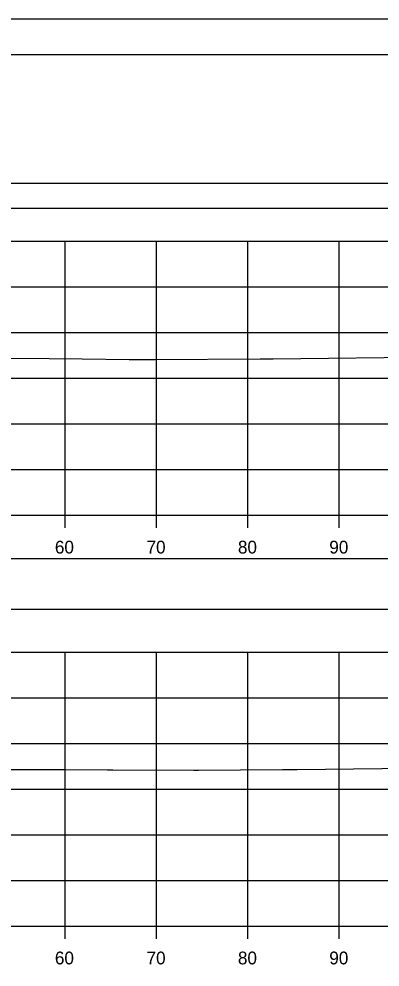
# Model space of a CAD drawing. Extents: x 1369627 to 1374022, y 380035 to 398173.
# Drawn here: x 1372153.5 to 1372193, y 388681.8 to 388785.6 of the extents above; entities that cross this region are included whole.
import ezdxf

# ---------------------------------------------------------------- set-up
doc = ezdxf.new("R2010")
doc.units = 0
for name, color, linetype in [('Default', 7, 'Continuous'), ('R_Axis', 7, 'Continuous'), ('R_Axis Annot', 7, 'Continuous'), ('R_Border', 7, 'Continuous'), ('R_Exist Surface', 7, 'Continuous'), ('R_Grid', 7, 'Continuous'), ('R_No Plot', 7, 'Continuous')]:
    doc.layers.add(name, color=color, linetype=linetype)

msp = doc.modelspace()

# ---------------------------------------------------------------- linework, layer by layer
at = {"layer": 'Default'}
for points in [[(1371948.53, 388764.9), (1372248.53, 388764.9), (1372248.53, 388767.61), (1371948.53, 388767.61)], [(1371948.53, 388720.99), (1372248.53, 388720.99), (1372248.53, 388726.51), (1371948.53, 388726.51)]]:
    msp.add_lwpolyline(points, close=True, dxfattribs=at)
at = {"layer": 'R_Axis'}
for p, q in [((1371948.53, 388731.28), (1372248.53, 388731.28)), ((1372158.53, 388729.88), (1372158.53, 388731.28)), ((1372168.53, 388729.88), (1372168.53, 388731.28)), ((1372178.53, 388729.88), (1372178.53, 388731.28)), ((1372188.53, 388729.88), (1372188.53, 388731.28)), ((1371948.53, 388686.28), (1372248.53, 388686.28)), ((1372158.53, 388684.88), (1372158.53, 388686.28)), ((1372168.53, 388684.88), (1372168.53, 388686.28)), ((1372178.53, 388684.88), (1372178.53, 388686.28)), ((1372188.53, 388684.88), (1372188.53, 388686.28))]:
    msp.add_line(p, q, dxfattribs=at)
at = {"layer": 'R_Border'}
msp.add_line((1371940.53, 388781.74), (1372256.71, 388781.74), dxfattribs=at)
at = {"layer": 'R_Exist Surface'}
for points in [[(1372151.06, 388748.49), (1372156.78, 388748.45), (1372160.41, 388748.39), (1372165.52, 388748.32), (1372168.38, 388748.34), (1372179.88, 388748.41), (1372181.31, 388748.41), (1372199.5, 388748.64), (1372204.87, 388748.72), (1372214.08, 388748.62), (1372223, 388748.62), (1372232.27, 388748.53), (1372241.24, 388748.61), (1372248.53, 388748.67)], [(1372119.13, 388703.44), (1372157.23, 388703.43), (1372157.59, 388703.42), (1372157.66, 388703.42), (1372158.44, 388703.41), (1372163.15, 388703.37), (1372163.76, 388703.37), (1372172.62, 388703.34), (1372172.97, 388703.34), (1372172.99, 388703.34), (1372173.13, 388703.34), (1372182.31, 388703.42), (1372183.92, 388703.42), (1372193.18, 388703.55), (1372196.02, 388703.58), (1372198.48, 388703.61), (1372210.62, 388703.77), (1372211.76, 388703.76), (1372231.91, 388703.77), (1372233.18, 388703.75), (1372234.41, 388703.76), (1372235.63, 388703.77)]]:
    msp.add_lwpolyline(points, dxfattribs=at)
at = {"layer": 'R_Grid'}
for p, q in [((1371948.53, 388761.28), (1372248.53, 388761.28)), ((1372158.53, 388731.28), (1372158.53, 388761.28)), ((1372168.53, 388731.28), (1372168.53, 388761.28)), ((1372178.53, 388731.28), (1372178.53, 388761.28)), ((1372188.53, 388731.28), (1372188.53, 388761.28)), ((1371948.53, 388756.28), (1372248.53, 388756.28)), ((1371948.53, 388751.28), (1372248.53, 388751.28)), ((1371948.53, 388746.28), (1372248.53, 388746.28)), ((1371948.53, 388741.28), (1372248.53, 388741.28)), ((1371948.53, 388736.28), (1372248.53, 388736.28)), ((1371948.53, 388731.28), (1372248.53, 388731.28)), ((1371948.53, 388716.28), (1372248.53, 388716.28)), ((1372158.53, 388686.28), (1372158.53, 388716.28)), ((1372168.53, 388686.28), (1372168.53, 388716.28)), ((1372178.53, 388686.28), (1372178.53, 388716.28)), ((1372188.53, 388686.28), (1372188.53, 388716.28)), ((1371948.53, 388711.28), (1372248.53, 388711.28)), ((1371948.53, 388706.28), (1372248.53, 388706.28)), ((1371948.53, 388701.28), (1372248.53, 388701.28)), ((1371948.53, 388696.28), (1372248.53, 388696.28)), ((1371948.53, 388691.28), (1372248.53, 388691.28)), ((1371948.53, 388686.28), (1372248.53, 388686.28))]:
    msp.add_line(p, q, dxfattribs=at)
at = {"layer": 'R_No Plot'}
msp.add_line((1371928.13, 388785.63), (1372261.46, 388785.63), dxfattribs=at)
for points in [[(1371928.12, 388785.63), (1372261.46, 388785.63), (1372261.46, 388572.3), (1371928.12, 388572.3)], [(1372174.45, 388781.74), (1372194.07, 388781.74), (1372194.07, 388771.86), (1372210.18, 388771.86), (1372233.38, 388771.86), (1372233.38, 388739.19), (1372256.59, 388739.19), (1372256.71, 388576.28), (1371940.53, 388576.28), (1371940.53, 388781.74)]]:
    msp.add_lwpolyline(points, close=True, dxfattribs=at)

# ---------------------------------------------------------------- texts
at = {"layer": 'R_Axis Annot'}
for s, p in [('60', (1372157.41, 388727.08)), ('70', (1372167.44, 388727.08)), ('80', (1372177.44, 388727.08)), ('90', (1372187.44, 388727.08)), ('60', (1372157.41, 388682.08)), ('70', (1372167.44, 388682.08)), ('80', (1372177.44, 388682.08)), ('90', (1372187.44, 388682.08))]:
    msp.add_text(s, height=1.4, dxfattribs=at).set_placement(p)

doc.saveas('drawing.dxf')
